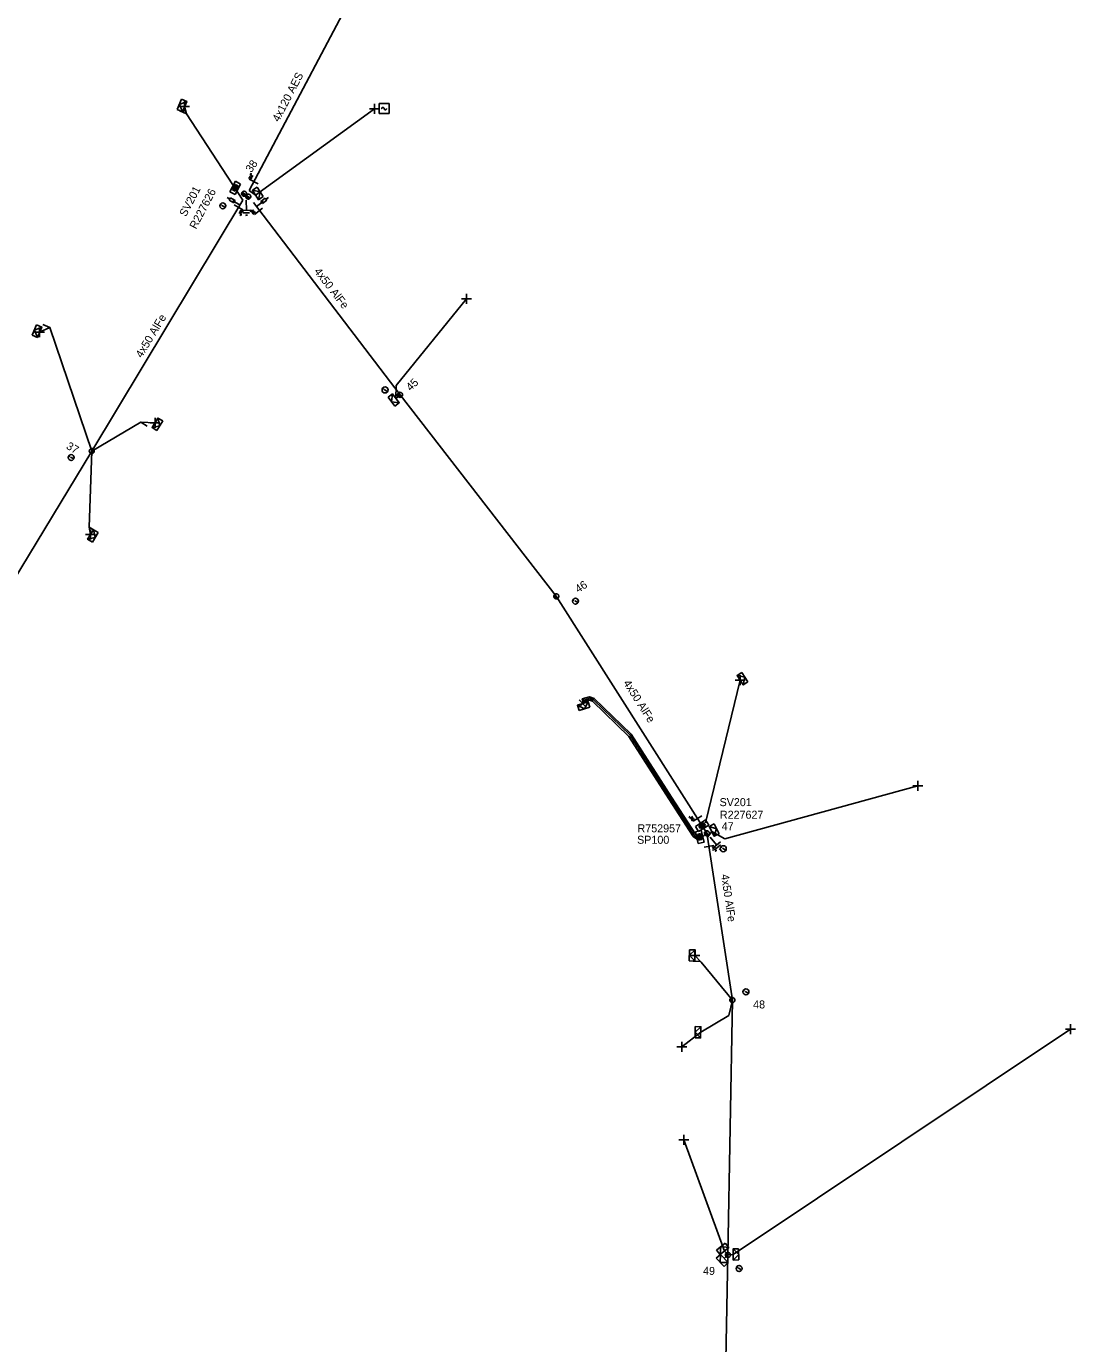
# Model space of a CAD drawing. Extents: x -544780 to -541582, y -1198995 to -1196551.
# Drawn here: x -543727.4 to -543596.3, y -1197159.1 to -1196994.5 of the extents above; entities that cross this region are included whole.
import ezdxf

# ---------------------------------------------------------------- set-up
doc = ezdxf.new("R2010")
doc.units = 0
for name, color, linetype in [('Vrstva 1', 7, 'Continuous'), ('Vrstva 10', 7, 'Continuous'), ('Vrstva 13', 7, 'Continuous'), ('Vrstva 14', 7, 'Continuous'), ('Vrstva 15', 7, 'Continuous'), ('Vrstva 16', 7, 'Continuous'), ('Vrstva 18', 7, 'Continuous'), ('Vrstva 2', 7, 'Continuous'), ('Vrstva 20', 7, 'Continuous'), ('Vrstva 28', 7, 'Continuous'), ('Vrstva 29', 7, 'Continuous'), ('Vrstva 30', 7, 'Continuous'), ('Vrstva 31', 7, 'Continuous'), ('Vrstva 34', 7, 'Continuous'), ('Vrstva 36', 7, 'Continuous'), ('Vrstva 5', 7, 'Continuous'), ('Vrstva 50', 7, 'Continuous'), ('Vrstva 51', 7, 'Continuous'), ('Vrstva 52', 7, 'Continuous'), ('Vrstva 54', 7, 'Continuous'), ('Vrstva 59', 7, 'Continuous'), ('Vrstva 8', 7, 'Continuous'), ('Vrstva 9', 7, 'Continuous')]:
    doc.layers.add(name, color=color, linetype=linetype)

# ---------------------------------------------------------------- blocks, each defined once
blk = doc.blocks.new('NN440')
at = {"layer": 'Vrstva 2'}
for points in [[(0.63, 0), (0.63, 0.06), (0.62, 0.13), (0.6, 0.19), (0.58, 0.25), (0.55, 0.31), (0.51, 0.37), (0.47, 0.42), (0.42, 0.46), (0.37, 0.51), (0.32, 0.54), (0.26, 0.57), (0.2, 0.59), (0.13, 0.61), (0.07, 0.62), (0, 0.63), (-0.06, 0.62), (-0.13, 0.61), (-0.19, 0.59), (-0.26, 0.57), (-0.31, 0.54), (-0.37, 0.51), (-0.42, 0.46), (-0.47, 0.42), (-0.51, 0.37), (-0.54, 0.31), (-0.57, 0.25), (-0.6, 0.19), (-0.62, 0.13), (-0.63, 0.06), (-0.63, 0), (-0.63, -0.07), (-0.62, -0.14), (-0.6, -0.2), (-0.57, -0.26), (-0.54, -0.32), (-0.51, -0.37), (-0.47, -0.43), (-0.42, -0.47), (-0.37, -0.51), (-0.31, -0.55), (-0.26, -0.58), (-0.19, -0.6), (-0.13, -0.62), (-0.06, -0.63), (0, -0.63), (0.07, -0.63), (0.13, -0.62), (0.2, -0.6), (0.26, -0.58), (0.32, -0.55), (0.37, -0.51), (0.42, -0.47), (0.47, -0.43), (0.51, -0.37), (0.55, -0.32), (0.58, -0.26), (0.6, -0.2), (0.62, -0.14), (0.63, -0.07), (0.63, 0)], [(-0.63, 0), (0.63, 0)], [(-0.6, -0.18), (0.57, -0.18)], [(-0.51, -0.32), (0.5, -0.32)], [(-0.37, -0.47), (0.35, -0.47)]]:
    blk.add_lwpolyline(points, dxfattribs=at)
blk = doc.blocks.new('NN450')
at = {"layer": 'Vrstva 2'}
for points in [[(0, 0), (0, 0.07), (-0.01, 0.13), (-0.03, 0.19), (-0.05, 0.25), (-0.08, 0.31), (-0.12, 0.37), (-0.16, 0.42), (-0.21, 0.46), (-0.26, 0.51), (-0.31, 0.54), (-0.37, 0.57), (-0.43, 0.59), (-0.5, 0.61), (-0.56, 0.62), (-0.63, 0.62), (-0.69, 0.62), (-0.75, 0.61), (-0.82, 0.59), (-0.88, 0.57), (-0.94, 0.54), (-0.99, 0.51), (-1.04, 0.46), (-1.09, 0.42), (-1.13, 0.37), (-1.17, 0.31), (-1.2, 0.25), (-1.22, 0.19), (-1.24, 0.13), (-1.25, 0.07), (-1.25, 0), (-1.25, -0.07), (-1.24, -0.13), (-1.22, -0.19), (-1.2, -0.25), (-1.17, -0.31), (-1.13, -0.37), (-1.09, -0.42), (-1.04, -0.46), (-0.99, -0.51), (-0.94, -0.54), (-0.88, -0.57), (-0.82, -0.59), (-0.75, -0.61), (-0.69, -0.62), (-0.62, -0.63), (-0.56, -0.62), (-0.5, -0.61), (-0.43, -0.59), (-0.37, -0.57), (-0.31, -0.54), (-0.26, -0.51), (-0.21, -0.46), (-0.16, -0.42), (-0.12, -0.37), (-0.08, -0.31), (-0.05, -0.25), (-0.03, -0.19), (-0.01, -0.13), (0, -0.07), (0, 0)], [(1.25, 0), (1.25, 0.07), (1.24, 0.13), (1.22, 0.19), (1.2, 0.25), (1.17, 0.31), (1.13, 0.37), (1.09, 0.42), (1.04, 0.46), (0.99, 0.51), (0.94, 0.54), (0.88, 0.57), (0.82, 0.59), (0.75, 0.61), (0.69, 0.62), (0.62, 0.62), (0.56, 0.62), (0.5, 0.61), (0.43, 0.59), (0.37, 0.57), (0.31, 0.54), (0.26, 0.51), (0.21, 0.46), (0.16, 0.42), (0.12, 0.37), (0.08, 0.31), (0.05, 0.25), (0.03, 0.19), (0.01, 0.13), (0, 0.07), (0, 0), (0, -0.07), (0.01, -0.13), (0.03, -0.19), (0.05, -0.25), (0.08, -0.31), (0.12, -0.37), (0.16, -0.42), (0.21, -0.46), (0.26, -0.51), (0.31, -0.54), (0.37, -0.57), (0.43, -0.59), (0.5, -0.61), (0.56, -0.62), (0.63, -0.63), (0.69, -0.62), (0.75, -0.61), (0.82, -0.59), (0.88, -0.57), (0.94, -0.54), (0.99, -0.51), (1.04, -0.46), (1.09, -0.42), (1.13, -0.37), (1.17, -0.31), (1.2, -0.25), (1.22, -0.19), (1.24, -0.13), (1.25, -0.07), (1.25, 0)], [(-1.25, 0), (1.25, 0)], [(-1.23, -0.16), (-0.02, -0.16)], [(-1.16, -0.32), (-0.09, -0.32)], [(-1.03, -0.47), (-0.22, -0.47)], [(0.02, -0.16), (1.23, -0.16)], [(0.09, -0.32), (1.16, -0.32)], [(0.22, -0.47), (1.03, -0.47)]]:
    blk.add_lwpolyline(points, dxfattribs=at)
blk = doc.blocks.new('NN840')
at = {"layer": 'Vrstva 15'}
for points in [[(0, 0.62), (0, -0.63)], [(-0.75, -0.71), (-0.75, -0.66)], [(-0.73, -0.76), (-0.75, -0.71)], [(-0.66, -0.8), (-0.73, -0.76)], [(-0.63, -0.8), (-0.66, -0.8)], [(-0.56, -0.76), (-0.63, -0.8)], [(-0.54, -0.71), (-0.56, -0.76)], [(-0.54, -0.38), (-0.54, -0.71)], [(-0.33, -0.38), (-0.33, -0.8)], [(-0.33, -0.64), (-0.13, -0.38)], [(-0.26, -0.56), (-0.09, -0.8)]]:
    blk.add_lwpolyline(points, dxfattribs=at)
blk = doc.blocks.new('NN770')
at = {"layer": 'Vrstva 10'}
for p, q in [((0, 0.19), (0, 0.26)), ((0, -0.28), (0, 0.11))]:
    blk.add_line(p, q, dxfattribs=at)
blk.add_circle((0, -0.01), 0.375, dxfattribs=at)
blk = doc.blocks.new('NN800')
at = {"layer": 'Vrstva 1'}
for points in [[(-0.44, 0.44), (0.44, -0.44)], [(-0.44, -0.44), (0.44, 0.44)]]:
    blk.add_lwpolyline(points, dxfattribs=at)
blk = doc.blocks.new('NN820')
at = {"layer": 'Vrstva 13'}
for points in [[(0, 0), (0, -1.05)], [(-0.16, -0.81), (0.16, -0.81)], [(-0.16, -1.47), (-0.16, -0.81)], [(0.16, -1.47), (-0.16, -1.47)], [(0, -1.05), (-0.06, -0.93)], [(0, -1.05), (0.06, -0.93)], [(0, -1.47), (0, -1.87)], [(0.16, -0.81), (0.16, -1.47)]]:
    blk.add_lwpolyline(points, dxfattribs=at)
blk = doc.blocks.new('NN620')
at = {"layer": 'Vrstva 8'}
for points in [[(0.75, 0), (-0.75, 0)], [(-0.75, 0), (-0.75, -0.75)], [(0.75, -0.75), (0.75, 0)], [(-0.75, -0.75), (0.75, -0.75)], [(0.37, -0.18), (-0.38, -0.18)], [(-0.38, -0.18), (-0.38, -0.56)], [(-0.38, -0.56), (0.37, -0.56)], [(0.32, -0.23), (-0.33, -0.23)], [(-0.33, -0.23), (-0.33, -0.51)], [(-0.33, -0.51), (0.32, -0.51)], [(0.27, -0.27), (-0.28, -0.27)], [(-0.28, -0.27), (-0.28, -0.46)], [(-0.28, -0.46), (0.27, -0.46)], [(0.23, -0.32), (-0.23, -0.32)], [(-0.23, -0.32), (-0.23, -0.42)], [(-0.23, -0.42), (0.23, -0.42)], [(-0.19, -0.37), (0.19, -0.37)], [(0.23, -0.42), (0.23, -0.32)], [(0.27, -0.46), (0.27, -0.27)], [(0.32, -0.51), (0.32, -0.23)], [(0.37, -0.56), (0.37, -0.18)]]:
    blk.add_lwpolyline(points, dxfattribs=at)
blk = doc.blocks.new('NN630')
at = {"layer": 'Vrstva 9'}
for points in [[(0, -0.7), (-0.7, 0)], [(-0.7, -0.7), (-0.7, 0), (0.7, 0), (0.7, -0.7)], [(-0.7, -0.7), (0.7, -0.7)], [(0, -0.7), (0.7, 0)]]:
    blk.add_lwpolyline(points, dxfattribs=at)
blk = doc.blocks.new('NN810')
at = {"layer": 'Vrstva 14'}
for points in [[(0, -0.64), (0, -1.89)], [(0.63, -1.89), (-0.62, -1.89)], [(0.39, -2.2), (-0.4, -2.2)], [(0, -2.52), (-0.12, -2.52)], [(0.14, -2.52), (0, -2.52)]]:
    blk.add_lwpolyline(points, dxfattribs=at)
blk = doc.blocks.new('NN740')
at = {"layer": 'Vrstva 1'}
for points in [[(0.62, 0.62), (-0.63, 0.62)], [(-0.63, 0.62), (-0.63, -0.63)], [(0, 0), (0, 0.01), (0, 0.03), (-0.01, 0.05), (-0.01, 0.06), (-0.02, 0.08), (-0.03, 0.09), (-0.04, 0.1), (-0.05, 0.11), (-0.06, 0.12), (-0.08, 0.13), (-0.09, 0.14), (-0.11, 0.14), (-0.12, 0.15), (-0.14, 0.15), (-0.15, 0.15), (-0.17, 0.15), (-0.18, 0.15), (-0.2, 0.15), (-0.21, 0.14), (-0.23, 0.13), (-0.24, 0.12), (-0.26, 0.11), (-0.27, 0.1), (-0.28, 0.09), (-0.29, 0.08), (-0.29, 0.06), (-0.3, 0.05), (-0.3, 0.03), (-0.31, 0.02), (-0.31, 0), (-0.31, 0)], [(0.62, -0.63), (0.62, 0.62)], [(-0.63, -0.63), (0.62, -0.63)], [(0, 0), (0, -0.02), (0, -0.03), (0.01, -0.05), (0.01, -0.06), (0.02, -0.08), (0.03, -0.09), (0.04, -0.1), (0.05, -0.11), (0.06, -0.12), (0.07, -0.13), (0.09, -0.14), (0.1, -0.15), (0.12, -0.15), (0.13, -0.15), (0.15, -0.15), (0.16, -0.15), (0.18, -0.15), (0.19, -0.15), (0.21, -0.14), (0.22, -0.14), (0.24, -0.13), (0.25, -0.12), (0.26, -0.11), (0.27, -0.09), (0.28, -0.08), (0.29, -0.07), (0.29, -0.05), (0.3, -0.04), (0.3, -0.02), (0.3, -0.01), (0.3, -0.01)]]:
    blk.add_lwpolyline(points, dxfattribs=at)
blk = doc.blocks.new('NN510')
at = {"layer": 'Vrstva 2'}
blk.add_lwpolyline([(0, 0), (0, 0.94)], dxfattribs=at)

msp = doc.modelspace()

# ---------------------------------------------------------------- linework, layer by layer
at = {"layer": 'Vrstva 1'}
for points in [[(-543700.35, -1197016.24), (-543719.21, -1197047.59), (-543734.93, -1197073.55)], [(-543642.37, -1197095.35), (-543661.18, -1197065.74), (-543680.7, -1197040.56), (-543699.02, -1197016.51)], [(-543642.64, -1197300.18), (-543641.9, -1197271.48), (-543641.56, -1197241.91), (-543640.99, -1197210.83), (-543640.41, -1197183.09), (-543639.74, -1197148.04), (-543639.18, -1197116.19), (-543642.28, -1197095.84)]]:
    msp.add_lwpolyline(points, dxfattribs=at)
at = {"layer": 'Vrstva 20'}
msp.add_lwpolyline([(-543643.68, -1197096.03), (-543644.09, -1197095.75), (-543647.12, -1197091.04), (-543652.13, -1197083.24), (-543656.65, -1197078.85), (-543657.05, -1197078.7), (-543657.81, -1197078.93), (-543657.93, -1197078.55), (-543657.03, -1197078.28), (-543656.43, -1197078.51), (-543651.81, -1197082.98), (-543646.78, -1197090.82), (-543643.79, -1197095.47), (-543643.46, -1197095.71)], close=True, dxfattribs=at)
at = {"layer": 'Vrstva 5'}
msp.add_lwpolyline([(-543642.37, -1197095.35), (-543642.73, -1197095.68), (-543642.9, -1197095.72)], dxfattribs=at)
at = {"layer": 'Vrstva 50'}
msp.add_lwpolyline([(-543665.26, -1196923.66), (-543669.5, -1196951.79), (-543683.76, -1196985.17), (-543699.56, -1197015.04)], dxfattribs=at)
at = {"layer": 'Vrstva 52'}
for points in [[(-543642.52, -1197094.05), (-543638.21, -1197076.22)], [(-543643.11, -1197095.77), (-543643.57, -1197095.87), (-543643.94, -1197095.61), (-543646.95, -1197090.93), (-543651.97, -1197083.11), (-543656.54, -1197078.68), (-543657.04, -1197078.49), (-543657.87, -1197078.74), (-543657.87, -1197079.13)], [(-543639.18, -1197116.19), (-543639.63, -1197118.11), (-543643.13, -1197120.22)]]:
    msp.add_lwpolyline(points, dxfattribs=at)
at = {"layer": 'Vrstva 54'}
for points in [[(-543700.35, -1197016.24), (-543707.36, -1197005.45), (-543707.61, -1197004.54)], [(-543699.56, -1197015.04), (-543698.75, -1197015.59)], [(-543719.21, -1197047.59), (-543724.46, -1197032.14), (-543725.73, -1197032.75)], [(-543680.7, -1197040.56), (-543681.22, -1197041)], [(-543719.21, -1197047.59), (-543713.07, -1197043.98), (-543711.31, -1197044.05)], [(-543719.21, -1197047.59), (-543719.52, -1197057.1), (-543719.37, -1197058.01)], [(-543642.28, -1197095.84), (-543641.77, -1197095.11)], [(-543639.18, -1197116.19), (-543643.07, -1197111.46), (-543643.86, -1197110.61)], [(-543639.74, -1197148.04), (-543640.2, -1197148.48)], [(-543639.74, -1197148.04), (-543640.17, -1197147.55)], [(-543639.74, -1197148.04), (-543639.09, -1197147.98)]]:
    msp.add_lwpolyline(points, dxfattribs=at)
at = {"layer": 'Vrstva 59'}
for points in [[(-543698.75, -1197015.59), (-543683.89, -1197004.81)], [(-543681.22, -1197041), (-543681.19, -1197039.39), (-543672.38, -1197028.57)], [(-543641.77, -1197095.11), (-543640.12, -1197096.03), (-543616.01, -1197089.43)], [(-543643.13, -1197120.22), (-543645.49, -1197122.02)], [(-543639.09, -1197147.98), (-543596.93, -1197119.84)], [(-543640.17, -1197147.55), (-543645.23, -1197133.65)]]:
    msp.add_lwpolyline(points, dxfattribs=at)

# ---------------------------------------------------------------- block references
at = {"layer": 'Vrstva 13'}
for p, rotation in [((-543707.36, -1197005.45), 66.98918330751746), ((-543724.46, -1197032.14), 67.25612784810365), ((-543713.07, -1197043.98), -121.93845007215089), ((-543719.52, -1197057.1), -121.17581388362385), ((-543643.16, -1197111.36), 88.82014446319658)]:
    msp.add_blockref('NN510', p, dxfattribs=dict(at, rotation=rotation))
for name, p, xscale, yscale, rotation in [('NN450', (-543699.92, -1197015.61), 0.49999999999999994, 0.5000000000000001, -35.22301383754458), ('NN440', (-543680.7, -1197040.56), 0.5000000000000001, 0.5, -45.586586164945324), ('NN440', (-543719.21, -1197047.59), 0.49999999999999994, 0.5000000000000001, 59.29520555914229), ('NN440', (-543661.18, -1197065.74), 0.5000000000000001, 0.5, -57.224802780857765), ('NN440', (-543642.37, -1197095.35), 0.49999999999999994, 0.5000000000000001, -62.271741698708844), ('NN440', (-543639.18, -1197116.19), 0.5, 0.5, -90), ('NN440', (-543639.74, -1197148.04), 0.5, 0.4999999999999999, -91.59161944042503)]:
    msp.add_blockref(name, p, dxfattribs=dict(at, xscale=xscale, yscale=yscale, rotation=rotation))
at = {"layer": 'Vrstva 15'}
for p, rotation in [((-543699.92, -1197015.61), 0.8787582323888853), ((-543642.37, -1197095.35), 39.77522781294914)]:
    msp.add_blockref('NN810', p, dxfattribs=dict(at, rotation=rotation))
at = {"layer": 'Vrstva 16'}
for p, rotation in [((-543700.69, -1197016.85), -121.03573337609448), ((-543698.62, -1197017.03), 127.79858336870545)]:
    msp.add_blockref('NN820', p, dxfattribs=dict(at, rotation=rotation))
at = {"layer": 'Vrstva 18'}
for p, rotation in [((-543698.98, -1197013.92), -117.56677777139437), ((-543700.89, -1197017.12), 58.96426668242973), ((-543698.37, -1197017.62), -51.90554718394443), ((-543643.53, -1197093.49), -57.585097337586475), ((-543642.11, -1197096.97), 99.05632201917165)]:
    msp.add_blockref('NN840', p, dxfattribs=dict(at, rotation=rotation))
at = {"layer": 'Vrstva 28'}
for p, rotation in [((-543700.96, -1197014.88), -117.83100004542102), ((-543642.77, -1197094.72), -147.63899995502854), ((-543642.9, -1197095.72), -76.26373166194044)]:
    msp.add_blockref('NN620', p, dxfattribs=dict(at, rotation=rotation))
at = {"layer": 'Vrstva 31'}
for p, rotation in [((-543707.61, -1197004.54), -113.01081669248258), ((-543698.75, -1197015.59), 123.00594999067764), ((-543725.73, -1197032.75), -112.74387221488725), ((-543681.22, -1197041), -52.495194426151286), ((-543711.31, -1197044.05), 58.0554222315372), ((-543719.37, -1197058.01), 58.82418605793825), ((-543638.21, -1197076.22), 122.38529160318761), ((-543657.87, -1197079.13), 17.88755356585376), ((-543641.77, -1197095.11), 117.72825830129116), ((-543643.86, -1197110.61), -91.17985553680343), ((-543643.13, -1197120.22), -91.18542769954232), ((-543640.17, -1197147.55), -140.9078027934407), ((-543639.09, -1197147.98), 90.93150275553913), ((-543640.2, -1197148.48), -45.96448335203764)]:
    msp.add_blockref('NN630', p, dxfattribs=dict(at, rotation=rotation))
at = {"layer": 'Vrstva 34'}
for p, rotation in [((-543707.61, -1197004.54), 45), ((-543683.89, -1197004.81), 45), ((-543672.38, -1197028.57), 45), ((-543725.73, -1197032.75), 45), ((-543711.31, -1197044.05), 45), ((-543719.37, -1197058.01), 45), ((-543638.21, -1197076.22), 44.99999995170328), ((-543616.01, -1197089.43), 45), ((-543643.86, -1197110.61), 45), ((-543596.93, -1197119.84), 45), ((-543645.49, -1197122.02), 44.99999995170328), ((-543645.23, -1197133.65), 45)]:
    msp.add_blockref('NN800', p, dxfattribs=dict(at, rotation=rotation))
for name, p in [('NN740', (-543682.69, -1197004.79)), ('NN800', (-543657.87, -1197079.13))]:
    msp.add_blockref(name, p, dxfattribs=at)
at = {"layer": 'Vrstva 36'}
for p, rotation in [((-543702.85, -1197016.94), 58.516302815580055), ((-543682.58, -1197039.94), 58.516302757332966), ((-543721.79, -1197048.39), 58.516302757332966), ((-543658.79, -1197066.34), 58.516302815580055), ((-543640.33, -1197097.27), 58.51630274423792), ((-543637.49, -1197115.16), 58.516302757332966), ((-543638.35, -1197149.73), 58.516302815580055)]:
    msp.add_blockref('NN770', p, dxfattribs=dict(at, rotation=rotation))

# ---------------------------------------------------------------- texts
at = {"layer": 'Vrstva 14'}
for s, rotation, p in [('38', 54.777, (-543699.28, -1197012.87)), ('45', 44.413, (-543679.37, -1197040.15)), ('37', 329.295, (-543722.49, -1197047.23)), ('46', 32.775, (-543658.45, -1197065.35)), ('49', 358.408, (-543642.86, -1197150.51))]:
    msp.add_text(s, height=1, rotation=rotation, dxfattribs=at).set_placement(p)
for s, p in [('47', (-543640.52, -1197094.97)), ('48', (-543636.59, -1197117.24))]:
    msp.add_text(s, height=1, dxfattribs=at).set_placement(p)
at = {"layer": 'Vrstva 2'}
for rotation, p in [(307.799, (-543691.49, -1197025.16)), (58.964, (-543712.96, -1197036.02)), (302.415, (-543652.85, -1197076.57)), (278.583, (-543640.61, -1197100.53))]:
    msp.add_text('4x50 AlFe', height=1, rotation=rotation, dxfattribs=at).set_placement(p)
at = {"layer": 'Vrstva 29'}
msp.add_text('R227626', height=1, rotation=62.169, dxfattribs=at).set_placement((-543706.18, -1197019.93))
for s, p in [('R227627', (-543640.74, -1197093.53)), ('R752957', (-543651.03, -1197095.23))]:
    msp.add_text(s, height=1, dxfattribs=at).set_placement(p)
at = {"layer": 'Vrstva 30'}
msp.add_text('SV201', height=1, rotation=62.169, dxfattribs=at).set_placement((-543707.45, -1197018.38))
for s, p in [('SV201', (-543640.78, -1197091.96)), ('SP100', (-543651.08, -1197096.66))]:
    msp.add_text(s, height=1, dxfattribs=at).set_placement(p)
at = {"layer": 'Vrstva 51'}
msp.add_text('4x120 AES', height=1, rotation=62.433, dxfattribs=at).set_placement((-543695.84, -1197006.53))

doc.saveas('drawing.dxf')
